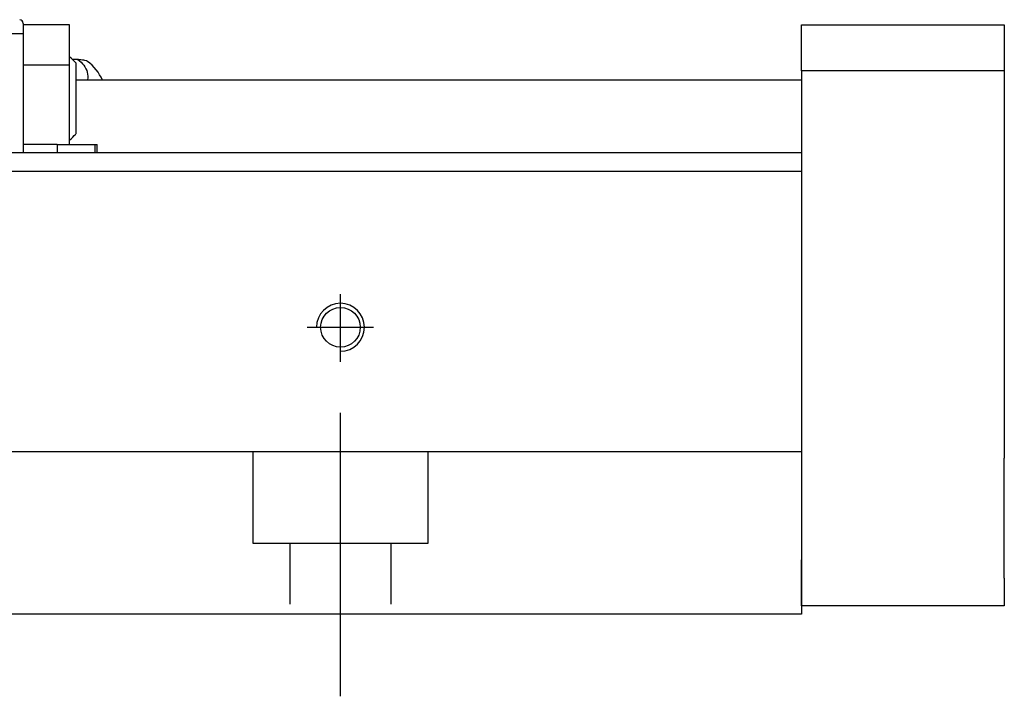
# Model space of a CAD drawing. Header units: millimetres. Extents: x -227 to 3135, y -1502 to 860.
# Tile 290 of 582: x 83 to 136, y -222 to -186. Entities that reach past the tile are written whole.
import ezdxf
from ezdxf.lldxf.tags import DXFTag

# ---------------------------------------------------------------- set-up
doc = ezdxf.new("R2010")
doc.units = ezdxf.units.MM
doc.layers.add('2', color=7, linetype='CONTINUOUS', true_color=0xffffff)
tags = doc.linetypes.add('DASHED', pattern=[25.72, 12.86, -12.86]).pattern_tags.tags
tags[6:7] = [DXFTag(74, 4), DXFTag(75, 0), DXFTag(340, '0'), DXFTag(46, 0.0), DXFTag(50, 0.0), DXFTag(44, 0.0), DXFTag(45, 0.0)]
tags[4:5] = [DXFTag(74, 4), DXFTag(75, 0), DXFTag(340, '0'), DXFTag(46, 0.0), DXFTag(50, 0.0), DXFTag(44, 0.0), DXFTag(45, 0.0)]

msp = doc.modelspace()

# ---------------------------------------------------------------- linework, layer by layer
at = {"layer": '2', "linetype": 'Continuous'}
for p, q in [((83.093, -185.842), (83.093, -185.912)), ((83.093, -185.912), (83.093, -186.412)), ((85.593, -185.912), (83.093, -185.912)), ((85.593, -188.112), (85.593, -185.912)), ((125.292, -185.914), (136.292, -185.914)), ((125.292, -188.414), (125.292, -185.914)), ((136.292, -185.914), (136.292, -188.414)), ((83.093, -186.412), (14.093, -186.412)), ((83.093, -186.412), (83.093, -192.865)), ((86.051, -187.803), (85.766, -187.803)), ((85.593, -188.112), (83.093, -188.112)), ((85.593, -191.412), (85.593, -188.112)), ((85.943, -187.987), (85.943, -189.912)), ((136.292, -188.414), (125.292, -188.414)), ((125.292, -188.414), (125.292, -214.912)), ((136.292, -188.414), (136.292, -193.912)), ((125.292, -188.912), (85.943, -188.912)), ((85.943, -189.912), (85.943, -191.837)), ((85.593, -192.412), (85.593, -191.412)), ((84.939, -192.412), (83.093, -192.412)), ((84.939, -192.412), (86.979, -192.412)), ((84.939, -192.412), (84.939, -192.865)), ((86.979, -192.412), (87.093, -192.412)), ((86.979, -192.412), (86.979, -192.865)), ((87.093, -192.865), (87.093, -192.412)), ((125.292, -192.865), (49.54, -192.865)), ((125.292, -193.865), (-24.708, -193.865)), ((125.292, -193.865), (125.292, -208.565)), ((136.292, -200.412), (136.292, -209.412)), ((125.292, -208.565), (125.292, -209.065)), ((125.292, -209.065), (45.386, -209.065)), ((125.292, -209.065), (125.292, -215.865)), ((125.292, -217.412), (125.292, -214.912)), ((125.292, -215.865), (125.292, -217.865)), ((136.292, -215.912), (136.292, -217.412)), ((136.292, -217.412), (125.292, -217.412)), ((125.292, -217.865), (43.13, -217.865))]:
    msp.add_line(p, q, dxfattribs=at)
at = {"layer": '2', "linetype": 'DASHED'}
for p, q in [((83.093, -185.912), (83.093, -185.912)), ((83.093, -186.012), (83.093, -186.012)), ((85.593, -185.912), (85.593, -185.912)), ((125.292, -192.865), (125.292, -193.865))]:
    msp.add_line(p, q, dxfattribs=at)
at = {"layer": '2', "ltscale": 0.5}
for p, q in [((100.292, -204.18), (100.292, -200.514)), ((98.492, -202.314), (102.092, -202.314)), ((100.292, -222.314), (100.292, -206.954))]:
    msp.add_line(p, q, dxfattribs=at)
at = {"layer": '2', "linetype": 'DASHED', "ltscale": 0.1}
for p, q in [((95.542, -209.065), (95.542, -214.014)), ((105.042, -214.014), (105.042, -209.065)), ((95.542, -214.014), (105.042, -214.014)), ((97.542, -214.014), (97.542, -217.314)), ((103.042, -217.314), (103.042, -214.014))]:
    msp.add_line(p, q, dxfattribs=at)
at = {"layer": '2', "linetype": 'Continuous'}
msp.add_circle((100.292, -202.314), 1.075, dxfattribs=at)
for centre, radius, start, end in [((82.893, -185.842), 0.2, 0, 88.5), ((83.804, -189.87), 2.85, 41.3431, 51.1006), ((85.093, -189.912), 2.5, 23.5613, 53.5675), ((83.804, -189.955), 2.85, 308.8994, 318.6569)]:
    msp.add_arc(centre, radius, start, end, dxfattribs=at)
at = {"layer": '2'}
msp.add_arc((100.292, -202.314), 1.3, 270, 180, dxfattribs=at)
at = {"layer": '2', "linetype": 'Continuous'}
for points, knots in [([(86.579, -187.901), (86.556, -187.884), (86.505, -187.867), (86.354, -187.837), (86.251, -187.823), (86.104, -187.808), (86.078, -187.806), (86.051, -187.803)], [0, 0, 0, 0, 0.448024, 0.448024, 0.905631, 0.905631, 1, 1, 1, 1]), ([(86.051, -187.803), (86.18, -187.89), (86.293, -187.996), (86.466, -188.229), (86.528, -188.36), (86.596, -188.626), (86.602, -188.766), (86.579, -188.904), (86.579, -188.908), (86.578, -188.912)], [0, 0, 0, 0, 0.33014, 0.33014, 0.660281, 0.660281, 0.990421, 0.990421, 1, 1, 1, 1]), ([(136.292, -193.912), (136.292, -193.912), (136.292, -193.927), (136.292, -193.987), (136.292, -194.032), (136.292, -194.149), (136.292, -194.222), (136.292, -194.394), (136.292, -194.494), (136.292, -194.716), (136.292, -194.839), (136.292, -195.105), (136.292, -195.249), (136.292, -195.551), (136.292, -195.711), (136.292, -196.041), (136.292, -196.213), (136.292, -196.562), (136.292, -196.741), (136.292, -197.1), (136.292, -197.281), (136.292, -197.64), (136.292, -197.818), (136.292, -198.166), (136.292, -198.337), (136.292, -198.665), (136.292, -198.823), (136.292, -199.122), (136.292, -199.263), (136.292, -199.525), (136.292, -199.646), (136.292, -199.863), (136.292, -199.96), (136.292, -200.126), (136.292, -200.197), (136.292, -200.305), (136.292, -200.344), (136.292, -200.399), (136.292, -200.412), (136.292, -200.412)], [0, 0, 0, 0, 0.052926, 0.052926, 0.105852, 0.105852, 0.158778, 0.158778, 0.211704, 0.211704, 0.26463, 0.26463, 0.317556, 0.317556, 0.370482, 0.370482, 0.423408, 0.423408, 0.476333, 0.476333, 0.529259, 0.529259, 0.582185, 0.582185, 0.635111, 0.635111, 0.688037, 0.688037, 0.740963, 0.740963, 0.793889, 0.793889, 0.846815, 0.846815, 0.899741, 0.899741, 0.949242, 0.949242, 1, 1, 1, 1]), ([(136.292, -215.912), (136.292, -215.912), (136.292, -215.897), (136.292, -215.838), (136.292, -215.793), (136.292, -215.676), (136.292, -215.602), (136.292, -215.43), (136.292, -215.331), (136.292, -215.109), (136.292, -214.985), (136.292, -214.72), (136.292, -214.576), (136.292, -214.274), (136.292, -214.114), (136.292, -213.783), (136.292, -213.612), (136.292, -213.262), (136.292, -213.083), (136.292, -212.724), (136.292, -212.543), (136.292, -212.185), (136.292, -212.007), (136.292, -211.659), (136.292, -211.488), (136.292, -211.16), (136.292, -211.002), (136.292, -210.703), (136.292, -210.561), (136.292, -210.3), (136.292, -210.179), (136.292, -209.962), (136.292, -209.865), (136.292, -209.698), (136.292, -209.628), (136.292, -209.52), (136.292, -209.48), (136.292, -209.426), (136.292, -209.412), (136.292, -209.412)], [0, 0, 0, 0, 0.052926, 0.052926, 0.105852, 0.105852, 0.158778, 0.158778, 0.211704, 0.211704, 0.26463, 0.26463, 0.317556, 0.317556, 0.370482, 0.370482, 0.423408, 0.423408, 0.476333, 0.476333, 0.529259, 0.529259, 0.582185, 0.582185, 0.635111, 0.635111, 0.688037, 0.688037, 0.740963, 0.740963, 0.793889, 0.793889, 0.846815, 0.846815, 0.899741, 0.899741, 0.949242, 0.949242, 1, 1, 1, 1])]:
    msp.add_open_spline(points, degree=3, knots=knots, dxfattribs=at)

doc.saveas('drawing.dxf')
